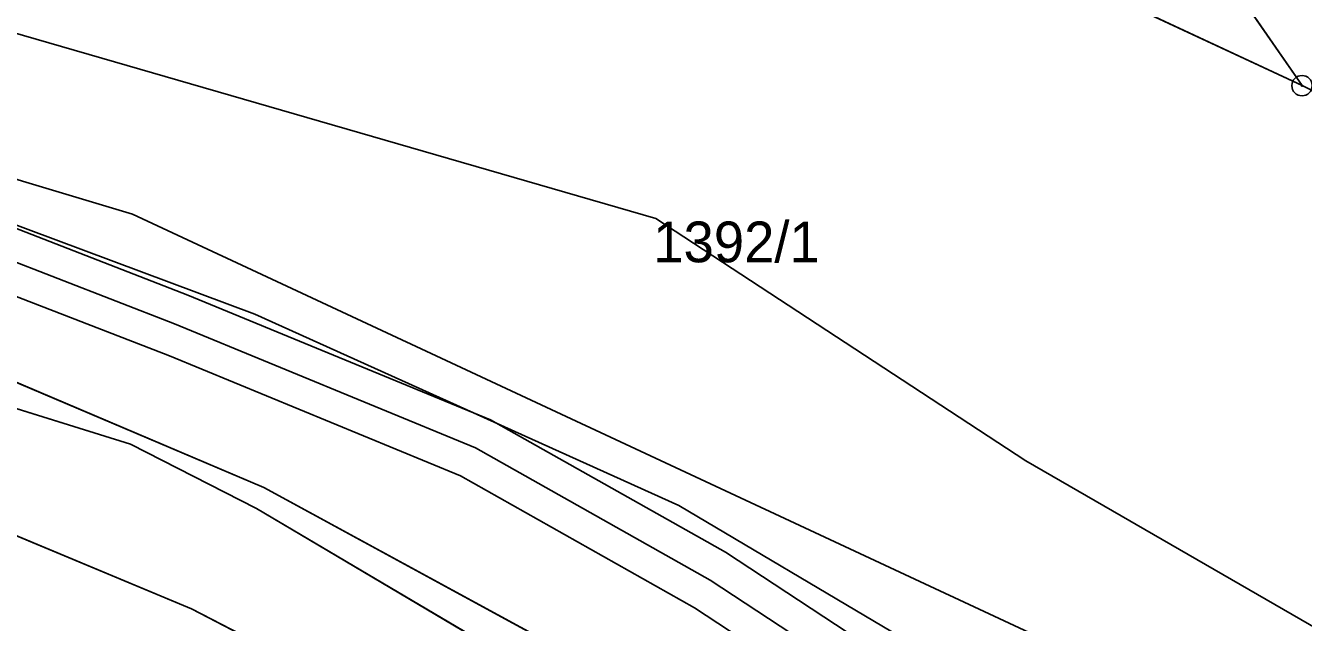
# Model space of a CAD drawing. Extents: x -706130 to -698555, y -971544 to -967260.
# Drawn here: x -705087.4 to -705024.7, y -969504 to -969474.7 of the extents above; entities that cross this region are included whole.
import ezdxf

# ---------------------------------------------------------------- set-up
doc = ezdxf.new("R2010")
doc.units = 0
for name, color, linetype in [('BPEJ hranice S', 7, 'Continuous'), ('CHKO_Luzicke hory zonace S', 7, 'Continuous'), ('KN_Hranice_parcel', 7, 'Continuous'), ('KN_Parcelni cisla', 7, 'Continuous'), ('KN_Polygon parcely', 7, 'Continuous'), ('KN_POZEMKY_10_LESNI POZEMEK', 7, 'Continuous'), ('KN_POZEMKY_14_OSTATNI PLOCHA', 7, 'Continuous'), ('KN_VYUZITI_16_ostatni plocha_silnice', 7, 'Continuous'), ('KN_VYUZITI_26_ostatni plocha_jina plocha', 7, 'Continuous'), ('KN_Věcná břemena k části', 7, 'Continuous'), ('KN_Značky bodu BP', 7, 'Continuous'), ('Koridor cyklostezka Svate Zdislavy N', 7, 'Continuous'), ('Koridor cyklostezka Svate Zdislavy srafy N', 7, 'Continuous'), ('OP lesa 30 m', 7, 'Continuous'), ('Plochy doprava silniční - silnice I třídy S', 7, 'Continuous'), ('Plochy přírodní - lesní S', 7, 'Continuous'), ('Plochy přírodní - nelesní S', 7, 'Continuous'), ('Plochy verejnych prostranstvi - komunikace ostatni S', 7, 'Continuous'), ('Regulační bloky v krajině S', 7, 'Continuous'), ('Regulační bloky zastavěné S', 7, 'Continuous'), ('Trasy cykloturistické N', 7, 'Continuous'), ('Vodovodní řad - přiváděcí S', 7, 'Continuous'), ('VPS dopravni infrastruktury_obrys N', 7, 'Continuous'), ('VPS dopravni infrastruktury_plochy N', 7, 'Continuous'), ('Zastavene uzemi N', 7, 'Continuous'), ('Zastavene uzemi plochy N', 7, 'Continuous'), ('Zábory hodnocené - koridory', 7, 'Continuous')]:
    doc.layers.add(name, color=color, linetype=linetype)

msp = doc.modelspace()

# ---------------------------------------------------------------- linework, layer by layer
at = {"layer": 'BPEJ hranice S'}
msp.add_lwpolyline([(-704954.499, -969561.068), (-704964.716, -969553.402), (-704978.167, -969543.31), (-704988.532, -969532.437), (-704993.475, -969527.251), (-704993.57, -969527.176), (-705000, -969522.056), (-705017.671, -969507.988), (-705038.297, -969496.097), (-705056.475, -969484.207), (-705093.881, -969473.365), (-705099.498, -969471.02), (-705135.901, -969455.821), (-705145.496, -969457.215), (-705133.701, -969475.119), (-705133.257, -969475.791), (-705132.583, -969476.815), (-705133.009, -969476.596), (-705135.625, -969475.253), (-705135.626, -969475.252)], dxfattribs=at)
at = {"layer": 'CHKO_Luzicke hory zonace S'}
msp.add_lwpolyline([(-705014.53, -969535.42), (-705024.63, -969528.62), (-705039.21, -969518.7), (-705059.6, -969506.18), (-705075.72, -969497.41), (-705091.71, -969490.62), (-705116.55, -969481.59), (-705126.99, -969479.32), (-705132.21, -969479.18), (-705133.27, -969475.75), (-705146.35, -969456.57), (-705145.16, -969456.15), (-705152.67, -969413.52)], dxfattribs=at)
at = {"layer": 'KN_Hranice_parcel'}
for p, q in [((-705024.74, -969477.68), (-705071.48, -969455.87)), ((-705100.16, -969494.65), (-705079.27, -969503.37))]:
    msp.add_line(p, q, dxfattribs=at)
for points in [[(-705071.48, -969455.87), (-705040.08, -969455.5), (-705024.74, -969477.68)], [(-704993.44, -969527.17), (-704980.23, -969480.03), (-705009.37, -969485.17), (-705024.74, -969477.68)], [(-705126.99, -969479.32), (-705116.55, -969481.59), (-705091.71, -969490.62), (-705075.72, -969497.41), (-705059.6, -969506.18), (-705039.21, -969518.7)], [(-705131.57, -969479.91), (-705082.27, -969495.28), (-705076.09, -969498.44), (-705040.1, -969519.7), (-705016.29, -969534.8)], [(-705079.27, -969503.37), (-705060.81, -969512.91), (-705048.73, -969520.47), (-705044.18, -969523.67), (-705042.71, -969524.71), (-705027.17, -969535.68), (-705026, -969536.68), (-705025.29, -969537.2), (-705009.64, -969547.95)]]:
    msp.add_lwpolyline(points, dxfattribs=at)
at = {"layer": 'KN_Polygon parcely'}
msp.add_lwpolyline([(-704928.68, -969428.33), (-704972.39, -969431.28), (-705035.32, -969437.11), (-705079.92, -969436.16), (-705127.37, -969449.92), (-705145.16, -969456.15), (-705146.35, -969456.57), (-705113.96, -969453.61), (-705090.93, -969450.05), (-705071.48, -969455.87), (-705040.08, -969455.5), (-705024.74, -969477.68), (-705009.37, -969485.17), (-704980.23, -969480.03), (-704993.44, -969527.17), (-704922.64, -969522.64)], dxfattribs=at)
for points in [[(-704980.23, -969480.03), (-705009.37, -969485.17), (-705024.74, -969477.68), (-705071.48, -969455.87), (-705090.93, -969450.05), (-705113.96, -969453.61), (-705146.35, -969456.57), (-705133.27, -969475.75), (-705132.21, -969479.18), (-705126.99, -969479.32), (-705116.55, -969481.59), (-705091.71, -969490.62), (-705075.72, -969497.41), (-705059.6, -969506.18), (-705039.21, -969518.7), (-705024.63, -969528.62), (-704993.44, -969527.17)], [(-705024.74, -969477.68), (-705040.08, -969455.5), (-705071.48, -969455.87)], [(-705016.29, -969534.8), (-705014.53, -969535.42), (-705016.68, -969533.99), (-705019.48, -969532.13), (-705024.63, -969528.62), (-705039.21, -969518.7), (-705059.6, -969506.18), (-705075.72, -969497.41), (-705091.71, -969490.62), (-705116.55, -969481.59), (-705126.99, -969479.32), (-705132.21, -969479.18), (-705131.57, -969479.91), (-705082.27, -969495.28), (-705076.09, -969498.44), (-705040.1, -969519.7)], [(-705044.18, -969523.67), (-705042.71, -969524.71), (-705027.17, -969535.68), (-705026, -969536.68), (-705025.29, -969537.2), (-705009.64, -969547.95), (-705006.71, -969549.95), (-705005.14, -969551.95), (-705004.18, -969554.85), (-705003.93, -969557.88), (-704993.19, -969565.76), (-704968.76, -969565.67), (-704982.48, -969557.83), (-705016.29, -969534.8), (-705040.1, -969519.7), (-705076.09, -969498.44), (-705082.27, -969495.28), (-705131.57, -969479.91), (-705123.86, -969488.76), (-705120.48, -969489.13), (-705100.16, -969494.65), (-705079.27, -969503.37), (-705060.81, -969512.91), (-705048.73, -969520.47)], [(-705073.39, -969509.25), (-705045.65, -969526.12), (-705047.88, -969529.83), (-705021.07, -969546.2), (-705017.41, -969546.07), (-705012.79, -969546.89), (-705009.64, -969547.95), (-705025.29, -969537.2), (-705026, -969536.68), (-705027.17, -969535.68), (-705042.71, -969524.71), (-705044.18, -969523.67), (-705048.73, -969520.47), (-705060.81, -969512.91), (-705079.27, -969503.37), (-705100.16, -969494.65), (-705096.98, -969497.5), (-705095.15, -969499.96), (-705093.94, -969502.76), (-705093.38, -969504.69), (-705084.63, -969507.92), (-705075.81, -969513.24)]]:
    msp.add_lwpolyline(points, close=True, dxfattribs=at)
at = {"layer": 'KN_POZEMKY_10_LESNI POZEMEK'}
for p, q in [((-705024.74, -969477.68), (-705071.48, -969455.87)), ((-705024.74, -969477.68), (-705040.08, -969455.5)), ((-705040.08, -969455.5), (-705024.74, -969477.68)), ((-705009.37, -969485.17), (-705024.74, -969477.68))]:
    msp.add_line(p, q, dxfattribs=at)
at = {"layer": 'KN_POZEMKY_14_OSTATNI PLOCHA'}
for p, q in [((-705071.48, -969455.87), (-705024.74, -969477.68)), ((-705024.74, -969477.68), (-705009.37, -969485.17)), ((-705082.27, -969495.28), (-705131.57, -969479.91)), ((-705131.57, -969479.91), (-705082.27, -969495.28)), ((-705075.72, -969497.41), (-705091.71, -969490.62)), ((-705091.71, -969490.62), (-705075.72, -969497.41)), ((-705100.16, -969494.65), (-705079.27, -969503.37)), ((-705079.27, -969503.37), (-705100.16, -969494.65)), ((-705076.09, -969498.44), (-705082.27, -969495.28)), ((-705082.27, -969495.28), (-705076.09, -969498.44)), ((-705059.6, -969506.18), (-705075.72, -969497.41)), ((-705075.72, -969497.41), (-705059.6, -969506.18)), ((-705040.1, -969519.7), (-705076.09, -969498.44)), ((-705076.09, -969498.44), (-705040.1, -969519.7)), ((-705079.27, -969503.37), (-705060.81, -969512.91)), ((-705060.81, -969512.91), (-705079.27, -969503.37))]:
    msp.add_line(p, q, dxfattribs=at)
at = {"layer": 'KN_VYUZITI_16_ostatni plocha_silnice'}
for p, q in [((-705082.27, -969495.28), (-705131.57, -969479.91)), ((-705131.57, -969479.91), (-705082.27, -969495.28)), ((-705091.71, -969490.62), (-705075.72, -969497.41)), ((-705100.16, -969494.65), (-705079.27, -969503.37)), ((-705079.27, -969503.37), (-705100.16, -969494.65)), ((-705076.09, -969498.44), (-705082.27, -969495.28)), ((-705082.27, -969495.28), (-705076.09, -969498.44)), ((-705075.72, -969497.41), (-705059.6, -969506.18)), ((-705040.1, -969519.7), (-705076.09, -969498.44)), ((-705076.09, -969498.44), (-705040.1, -969519.7)), ((-705079.27, -969503.37), (-705060.81, -969512.91)), ((-705060.81, -969512.91), (-705079.27, -969503.37))]:
    msp.add_line(p, q, dxfattribs=at)
at = {"layer": 'KN_VYUZITI_26_ostatni plocha_jina plocha'}
for p, q in [((-705071.48, -969455.87), (-705024.74, -969477.68)), ((-705024.74, -969477.68), (-705009.37, -969485.17)), ((-705075.72, -969497.41), (-705091.71, -969490.62)), ((-705059.6, -969506.18), (-705075.72, -969497.41))]:
    msp.add_line(p, q, dxfattribs=at)
at = {"layer": 'KN_Věcná břemena k části'}
msp.add_lwpolyline([(-705145.48, -969457.85), (-705131.77, -969470.93), (-705123.7, -969476.62), (-705114.03, -969480.2), (-705097.79, -969484.2), (-705080.36, -969490.95), (-705066.06, -969496.84), (-705054.57, -969503.32), (-705040.97, -969512.24), (-705018.52, -969525.97), (-705015.19, -969528.18), (-705009.93, -969527.94), (-705016.78, -969523.39), (-705039.23, -969509.66), (-705053.05, -969500.58), (-705064.6, -969494.08), (-705079.45, -969487.96), (-705096.85, -969481.21), (-705113.17, -969477.21), (-705122.21, -969473.85), (-705129.75, -969468.53), (-705142.65, -969456.23), (-705146.35, -969456.57)], close=True, dxfattribs=at)
at = {"layer": 'KN_Značky bodu BP'}
for radius in [0.5, 0.0303]:
    msp.add_circle((-705024.74, -969477.68), radius, dxfattribs=at)
at = {"layer": 'Koridor cyklostezka Svate Zdislavy N'}
for points in [[(-705109.699, -969476.376), (-705076.163, -969488.893), (-705055.345, -969498.291), (-705044.853, -969504.511), (-705035.409, -969511), (-705027.378, -969517.671), (-705021.752, -969521.76), (-705017.908, -969523.62), (-705015.841, -969524.296), (-705011.679, -969524.869), (-705007.768, -969525.068), (-704981.683, -969524.133), (-704977.654, -969524.142), (-704970.406, -969524.796), (-704964.651, -969526.23), (-704954.006, -969529.77)], [(-704956.548, -969538.41), (-704967.163, -969534.879), (-704971.907, -969533.697), (-704978.069, -969533.141), (-704981.531, -969533.133), (-705007.836, -969534.076), (-705012.447, -969534.373), (-705016.68, -969533.99), (-705019.48, -969532.13), (-705024.63, -969528.62), (-705039.21, -969518.7), (-705059.6, -969506.18), (-705075.72, -969497.41), (-705091.71, -969490.62)]]:
    msp.add_lwpolyline(points, dxfattribs=at)
at = {"layer": 'Koridor cyklostezka Svate Zdislavy srafy N'}
for points in [[(-705109.699, -969476.376), (-705076.163, -969488.893), (-705055.345, -969498.291), (-705044.853, -969504.511), (-705035.409, -969511), (-705027.378, -969517.671), (-705021.752, -969521.76), (-705017.908, -969523.62), (-705015.841, -969524.296), (-705011.679, -969524.869), (-705007.768, -969525.068), (-704981.683, -969524.133), (-704977.654, -969524.142), (-704970.406, -969524.796), (-704964.651, -969526.23), (-704954.006, -969529.77)], [(-704956.548, -969538.41), (-704967.163, -969534.879), (-704971.907, -969533.697), (-704978.069, -969533.141), (-704981.531, -969533.133), (-705007.836, -969534.076), (-705012.447, -969534.373), (-705016.68, -969533.99), (-705019.48, -969532.13), (-705024.63, -969528.62), (-705039.21, -969518.7), (-705059.6, -969506.18), (-705075.72, -969497.41), (-705091.71, -969490.62)]]:
    msp.add_lwpolyline(points, dxfattribs=at)
at = {"layer": 'OP lesa 30 m'}
msp.add_lwpolyline([(-705102.36, -969482.173), (-705093.041, -969480.733), (-705082.18, -969483.983), (-705037.655, -969504.759), (-705022.512, -969512.138)], dxfattribs=at)
at = {"layer": 'Plochy doprava silniční - silnice I třídy S'}
msp.add_lwpolyline([(-705060.81, -969512.91), (-705079.27, -969503.37), (-705100.16, -969494.65), (-705096.98, -969497.5), (-705095.15, -969499.96), (-705093.94, -969502.76)], dxfattribs=at)
at = {"layer": 'Plochy přírodní - lesní S'}
for p, q in [((-705071.48, -969455.87), (-705024.74, -969477.68)), ((-705024.74, -969477.68), (-705009.37, -969485.17))]:
    msp.add_line(p, q, dxfattribs=at)
at = {"layer": 'Plochy přírodní - nelesní S'}
for p, q in [((-705024.74, -969477.68), (-705071.48, -969455.87)), ((-705009.37, -969485.17), (-705024.74, -969477.68))]:
    msp.add_line(p, q, dxfattribs=at)
for points in [[(-705116.55, -969481.59), (-705091.71, -969490.62), (-705075.72, -969497.41)], [(-705075.72, -969497.41), (-705059.6, -969506.18), (-705039.21, -969518.7)]]:
    msp.add_lwpolyline(points, dxfattribs=at)
at = {"layer": 'Plochy verejnych prostranstvi - komunikace ostatni S'}
for points in [[(-705039.21, -969518.7), (-705059.6, -969506.18), (-705075.72, -969497.41), (-705091.71, -969490.62)], [(-705100.16, -969494.65), (-705079.27, -969503.37), (-705060.81, -969512.91)]]:
    msp.add_lwpolyline(points, dxfattribs=at)
at = {"layer": 'Regulační bloky v krajině S'}
for points in [[(-705116.55, -969481.59), (-705091.71, -969490.62), (-705075.72, -969497.41)], [(-705075.72, -969497.41), (-705059.6, -969506.18), (-705039.21, -969518.7)]]:
    msp.add_lwpolyline(points, dxfattribs=at)
at = {"layer": 'Regulační bloky zastavěné S'}
for points in [[(-705039.21, -969518.7), (-705059.6, -969506.18), (-705075.72, -969497.41), (-705091.71, -969490.62)], [(-705100.16, -969494.65), (-705079.27, -969503.37), (-705060.81, -969512.91)], [(-705060.81, -969512.91), (-705079.27, -969503.37), (-705100.16, -969494.65), (-705096.98, -969497.5), (-705095.15, -969499.96), (-705093.94, -969502.76)]]:
    msp.add_lwpolyline(points, dxfattribs=at)
at = {"layer": 'Trasy cykloturistické N'}
msp.add_lwpolyline([(-704956.548, -969538.41), (-704971.962, -969531.524), (-704981.33, -969532.04), (-705016.68, -969533.99), (-705024.63, -969528.62), (-705039.21, -969518.7), (-705059.6, -969506.18), (-705075.72, -969497.41), (-705091.71, -969490.62), (-705116.55, -969481.59), (-705126.99, -969479.32), (-705132.66, -969478.663)], dxfattribs=at)
at = {"layer": 'Vodovodní řad - přiváděcí S'}
msp.add_lwpolyline([(-704947.34, -969554.13), (-704970.56, -969548.02), (-704993.61, -969540.44), (-704994.92, -969539.76), (-705017.65, -969524.68), (-705040.1, -969510.95), (-705053.81, -969501.95), (-705065.33, -969495.46), (-705080.11, -969489.37), (-705097.32, -969482.7), (-705113.64, -969478.69), (-705122.94, -969475.24), (-705126.45, -969472.77), (-705130.78, -969469.71), (-705145.58, -969455.6), (-705150.88, -969453.71), (-705159.36, -969450.69), (-705171.89, -969446.17), (-705184.7, -969443.78), (-705200.12, -969443.78), (-705220.82, -969444.36), (-705261.09, -969444.74)], dxfattribs=at)
at = {"layer": 'VPS dopravni infrastruktury_obrys N'}
for points in [[(-705109.699, -969476.376), (-705076.163, -969488.893), (-705055.345, -969498.291), (-705044.853, -969504.511), (-705035.409, -969511), (-705027.378, -969517.671), (-705021.752, -969521.76), (-705017.908, -969523.62), (-705015.841, -969524.296), (-705011.679, -969524.869), (-705007.768, -969525.068), (-704981.683, -969524.133), (-704977.654, -969524.142), (-704970.406, -969524.796), (-704964.651, -969526.23), (-704954.006, -969529.77)], [(-704956.548, -969538.41), (-704967.163, -969534.879), (-704971.907, -969533.697), (-704978.069, -969533.141), (-704981.531, -969533.133), (-705007.836, -969534.076), (-705012.447, -969534.373), (-705016.68, -969533.99), (-705019.48, -969532.13), (-705024.63, -969528.62), (-705039.21, -969518.7), (-705059.6, -969506.18), (-705075.72, -969497.41), (-705091.71, -969490.62)]]:
    msp.add_lwpolyline(points, dxfattribs=at)
at = {"layer": 'VPS dopravni infrastruktury_plochy N'}
for points in [[(-705109.699, -969476.376), (-705076.163, -969488.893), (-705055.345, -969498.291), (-705044.853, -969504.511), (-705035.409, -969511), (-705027.378, -969517.671), (-705021.752, -969521.76), (-705017.908, -969523.62), (-705015.841, -969524.296), (-705011.679, -969524.869), (-705007.768, -969525.068), (-704981.683, -969524.133), (-704977.654, -969524.142), (-704970.406, -969524.796), (-704964.651, -969526.23), (-704954.006, -969529.77)], [(-704956.548, -969538.41), (-704967.163, -969534.879), (-704971.907, -969533.697), (-704978.069, -969533.141), (-704981.531, -969533.133), (-705007.836, -969534.076), (-705012.447, -969534.373), (-705016.68, -969533.99), (-705019.48, -969532.13), (-705024.63, -969528.62), (-705039.21, -969518.7), (-705059.6, -969506.18), (-705075.72, -969497.41), (-705091.71, -969490.62)]]:
    msp.add_lwpolyline(points, dxfattribs=at)
at = {"layer": 'Zastavene uzemi N'}
msp.add_lwpolyline([(-705140, -969562.22), (-705056.49, -969562.59), (-705049.3, -969562.73), (-705006.98, -969565.81), (-705005.54, -969563.7), (-705004.41, -969560.88), (-705003.93, -969557.88), (-705004.18, -969554.85), (-705005.14, -969551.95), (-705006.71, -969549.95), (-705009.64, -969547.95), (-705025.29, -969537.2), (-705026, -969536.68), (-705027.17, -969535.68), (-705042.71, -969524.71), (-705048.73, -969520.47), (-705060.81, -969512.91), (-705079.27, -969503.37), (-705100.16, -969494.65)], dxfattribs=at)
at = {"layer": 'Zastavene uzemi plochy N'}
msp.add_lwpolyline([(-705140, -969562.22), (-705056.49, -969562.59), (-705049.3, -969562.73), (-705006.98, -969565.81), (-705005.54, -969563.7), (-705004.41, -969560.88), (-705003.93, -969557.88), (-705004.18, -969554.85), (-705005.14, -969551.95), (-705006.71, -969549.95), (-705009.64, -969547.95), (-705025.29, -969537.2), (-705026, -969536.68), (-705027.17, -969535.68), (-705042.71, -969524.71), (-705048.73, -969520.47), (-705060.81, -969512.91), (-705079.27, -969503.37), (-705100.16, -969494.65)], dxfattribs=at)
at = {"layer": 'Zábory hodnocené - koridory'}
for points in [[(-705109.699, -969476.376), (-705076.163, -969488.893), (-705055.345, -969498.291), (-705044.853, -969504.511), (-705035.409, -969511), (-705027.378, -969517.671), (-705021.752, -969521.76), (-705017.908, -969523.62), (-705015.841, -969524.296), (-705011.679, -969524.869), (-705007.768, -969525.068), (-704981.683, -969524.133), (-704977.654, -969524.142), (-704970.406, -969524.796), (-704964.651, -969526.23), (-704954.006, -969529.77)], [(-704956.548, -969538.41), (-704967.163, -969534.879), (-704971.907, -969533.697), (-704978.069, -969533.141), (-704981.531, -969533.133), (-705007.836, -969534.076), (-705012.447, -969534.373), (-705016.68, -969533.99), (-705019.48, -969532.13), (-705024.63, -969528.62), (-705039.21, -969518.7), (-705059.6, -969506.18), (-705075.72, -969497.41), (-705091.71, -969490.62)]]:
    msp.add_lwpolyline(points, dxfattribs=at)

# ---------------------------------------------------------------- texts
at = {"layer": 'KN_Parcelni cisla'}
msp.add_text('1392/1', height=2, dxfattribs=at).set_placement((-705056.6, -969486.35))

doc.saveas('drawing.dxf')
